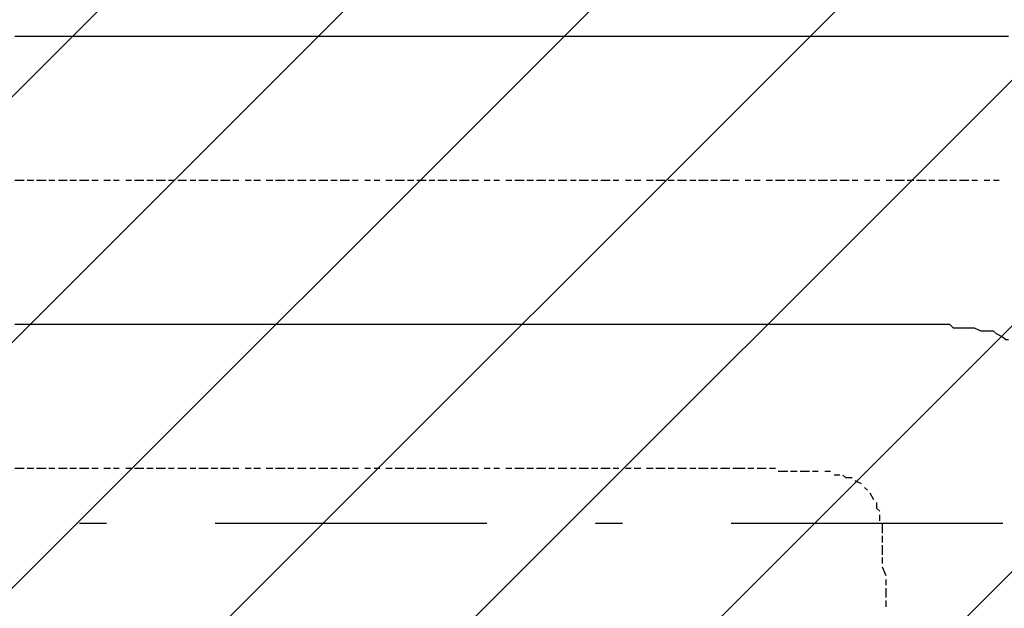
# Model space of a CAD drawing. Extents: x 997 to 109698, y 921 to 94021.
# Tile 602 of 656: x 24841 to 26201, y 56614 to 57427. Entities that reach past the tile are written whole.
import ezdxf

# ---------------------------------------------------------------- set-up
doc = ezdxf.new("R2010")
doc.units = 0
doc.header["$MEASUREMENT"] = 0
doc.layers.add('12', color=7, linetype='CONTINUOUS')
doc.layers.add('28', color=7, linetype='CONTINUOUS')

msp = doc.modelspace()

# ---------------------------------------------------------------- linework, layer by layer
at = {"layer": '12', "color": 5}
for p, q in [((24847.630503, 57403.563401), (24834.630503, 57403.563401)), ((24855.630503, 57403.563401), (24847.630503, 57403.563401)), ((24864.630503, 57403.563401), (24855.630503, 57403.563401)), ((24877.630503, 57403.563401), (24864.630503, 57403.563401)), ((24885.630503, 57403.563401), (24877.630503, 57403.563401)), ((24894.630503, 57403.563401), (24885.630503, 57403.563401)), ((24906.630503, 57403.563401), (24894.630503, 57403.563401)), ((24915.630503, 57403.563401), (24906.630503, 57403.563401)), ((24923.630503, 57403.563401), (24915.630503, 57403.563401)), ((24936.630503, 57403.563401), (24923.630503, 57403.563401)), ((24944.630503, 57403.563401), (24936.630503, 57403.563401)), ((24957.630503, 57403.563401), (24944.630503, 57403.563401)), ((24966.630503, 57403.563401), (24957.630503, 57403.563401)), ((24974.630503, 57403.563401), (24966.630503, 57403.563401)), ((24987.630503, 57403.563401), (24974.630503, 57403.563401)), ((24995.630503, 57403.563401), (24987.630503, 57403.563401)), ((25004.630503, 57403.563401), (24995.630503, 57403.563401)), ((25016.630503, 57403.563401), (25004.630503, 57403.563401)), ((25025.630503, 57403.563401), (25016.630503, 57403.563401)), ((25033.630503, 57403.563401), (25025.630503, 57403.563401)), ((25046.630503, 57403.563401), (25033.630503, 57403.563401)), ((25054.630503, 57403.563401), (25046.630503, 57403.563401)), ((25063.630503, 57403.563401), (25054.630503, 57403.563401)), ((25076.630503, 57403.563401), (25063.630503, 57403.563401)), ((25084.630503, 57403.563401), (25076.630503, 57403.563401)), ((25097.630503, 57403.563401), (25084.630503, 57403.563401)), ((25105.630503, 57403.563401), (25097.630503, 57403.563401)), ((25114.630503, 57403.563401), (25105.630503, 57403.563401)), ((25126.630503, 57403.563401), (25114.630503, 57403.563401)), ((25135.630503, 57403.563401), (25126.630503, 57403.563401)), ((25143.630503, 57403.563401), (25135.630503, 57403.563401)), ((25156.630503, 57403.563401), (25143.630503, 57403.563401)), ((25164.630503, 57403.563401), (25156.630503, 57403.563401)), ((25173.630503, 57403.563401), (25164.630503, 57403.563401)), ((25186.630503, 57403.563401), (25173.630503, 57403.563401)), ((25194.630503, 57403.563401), (25186.630503, 57403.563401)), ((25207.630503, 57403.563401), (25194.630503, 57403.563401)), ((25215.630503, 57403.563401), (25207.630503, 57403.563401)), ((25224.630503, 57403.563401), (25215.630503, 57403.563401)), ((25236.630503, 57403.563401), (25224.630503, 57403.563401)), ((25245.630503, 57403.563401), (25236.630503, 57403.563401)), ((25253.630503, 57403.563401), (25245.630503, 57403.563401)), ((25266.630503, 57403.563401), (25253.630503, 57403.563401)), ((25275.630503, 57403.563401), (25266.630503, 57403.563401)), ((25283.630503, 57403.563401), (25275.630503, 57403.563401)), ((25296.630503, 57403.563401), (25283.630503, 57403.563401)), ((25304.630503, 57403.563401), (25296.630503, 57403.563401)), ((25317.630503, 57403.563401), (25304.630503, 57403.563401)), ((25325.630503, 57403.563401), (25317.630503, 57403.563401)), ((25334.630503, 57403.563401), (25325.630503, 57403.563401)), ((25346.630503, 57403.563401), (25334.630503, 57403.563401)), ((25355.630503, 57403.563401), (25346.630503, 57403.563401)), ((25363.630503, 57403.563401), (25355.630503, 57403.563401)), ((25376.630503, 57403.563401), (25363.630503, 57403.563401)), ((25385.630503, 57403.563401), (25376.630503, 57403.563401)), ((25393.630503, 57403.563401), (25385.630503, 57403.563401)), ((25406.630503, 57403.563401), (25393.630503, 57403.563401)), ((25414.630503, 57403.563401), (25406.630503, 57403.563401)), ((25427.630503, 57403.563401), (25414.630503, 57403.563401)), ((25435.630503, 57403.563401), (25427.630503, 57403.563401)), ((25444.630503, 57403.563401), (25435.630503, 57403.563401)), ((25457.630503, 57403.563401), (25444.630503, 57403.563401)), ((25465.630503, 57403.563401), (25457.630503, 57403.563401)), ((25474.630503, 57403.563401), (25465.630503, 57403.563401)), ((25486.630503, 57403.563401), (25474.630503, 57403.563401)), ((25495.630503, 57403.563401), (25486.630503, 57403.563401)), ((25503.630503, 57403.563401), (25495.630503, 57403.563401)), ((25516.630503, 57403.563401), (25503.630503, 57403.563401)), ((25524.630503, 57403.563401), (25516.630503, 57403.563401)), ((25537.630503, 57403.563401), (25524.630503, 57403.563401)), ((25545.630503, 57403.563401), (25537.630503, 57403.563401)), ((25554.630503, 57403.563401), (25545.630503, 57403.563401)), ((25567.630503, 57403.563401), (25554.630503, 57403.563401)), ((25575.630503, 57403.563401), (25567.630503, 57403.563401)), ((25584.630503, 57403.563401), (25575.630503, 57403.563401)), ((25596.630503, 57403.563401), (25584.630503, 57403.563401)), ((25605.630503, 57403.563401), (25596.630503, 57403.563401)), ((25613.630503, 57403.563401), (25605.630503, 57403.563401)), ((25626.630503, 57403.563401), (25613.630503, 57403.563401)), ((25634.630503, 57403.563401), (25626.630503, 57403.563401)), ((25643.630503, 57403.563401), (25634.630503, 57403.563401)), ((25656.630503, 57403.563401), (25643.630503, 57403.563401)), ((25664.630503, 57403.563401), (25656.630503, 57403.563401)), ((25677.630503, 57403.563401), (25664.630503, 57403.563401)), ((25685.630503, 57403.563401), (25677.630503, 57403.563401)), ((25694.630503, 57403.563401), (25685.630503, 57403.563401)), ((25706.630503, 57403.563401), (25694.630503, 57403.563401)), ((25715.630503, 57403.563401), (25706.630503, 57403.563401)), ((25723.630503, 57403.563401), (25715.630503, 57403.563401)), ((25736.630503, 57403.563401), (25723.630503, 57403.563401)), ((25744.630503, 57403.563401), (25736.630503, 57403.563401)), ((25753.630503, 57403.563401), (25744.630503, 57403.563401)), ((25766.630503, 57403.563401), (25753.630503, 57403.563401)), ((25774.630503, 57403.563401), (25766.630503, 57403.563401)), ((25787.630503, 57403.563401), (25774.630503, 57403.563401)), ((25795.630503, 57403.563401), (25787.630503, 57403.563401)), ((25804.630503, 57403.563401), (25795.630503, 57403.563401)), ((25816.630503, 57403.563401), (25804.630503, 57403.563401)), ((25825.630503, 57403.563401), (25816.630503, 57403.563401)), ((25833.630503, 57403.563401), (25825.630503, 57403.563401)), ((25846.630503, 57403.563401), (25833.630503, 57403.563401)), ((25854.630503, 57403.563401), (25846.630503, 57403.563401)), ((25863.630503, 57403.563401), (25854.630503, 57403.563401)), ((25876.630503, 57403.563401), (25863.630503, 57403.563401)), ((25884.630503, 57403.563401), (25876.630503, 57403.563401)), ((25897.630503, 57403.563401), (25884.630503, 57403.563401)), ((25905.630503, 57403.563401), (25897.630503, 57403.563401)), ((25914.630503, 57403.563401), (25905.630503, 57403.563401)), ((25926.630503, 57403.563401), (25914.630503, 57403.563401)), ((25935.630503, 57403.563401), (25926.630503, 57403.563401)), ((25943.630503, 57403.563401), (25935.630503, 57403.563401)), ((25956.630503, 57403.563401), (25943.630503, 57403.563401)), ((25965.630503, 57403.563401), (25956.630503, 57403.563401)), ((25973.630503, 57403.563401), (25965.630503, 57403.563401)), ((25986.630503, 57403.563401), (25973.630503, 57403.563401)), ((25994.630503, 57403.563401), (25986.630503, 57403.563401)), ((26007.630503, 57403.563401), (25994.630503, 57403.563401)), ((26015.630503, 57403.563401), (26007.630503, 57403.563401)), ((26024.630503, 57403.563401), (26015.630503, 57403.563401)), ((26037.630503, 57403.563401), (26024.630503, 57403.563401)), ((26045.630503, 57403.563401), (26037.630503, 57403.563401)), ((26053.630503, 57403.563401), (26045.630503, 57403.563401)), ((26066.630503, 57403.563401), (26053.630503, 57403.563401)), ((26075.630503, 57403.563401), (26066.630503, 57403.563401)), ((26083.630503, 57403.563401), (26075.630503, 57403.563401)), ((26096.630503, 57403.563401), (26083.630503, 57403.563401)), ((26104.630503, 57403.563401), (26096.630503, 57403.563401)), ((26117.630503, 57403.563401), (26104.630503, 57403.563401)), ((26125.630503, 57403.563401), (26117.630503, 57403.563401)), ((26134.630503, 57403.563401), (26125.630503, 57403.563401)), ((26147.630503, 57403.563401), (26134.630503, 57403.563401)), ((26155.630503, 57403.563401), (26147.630503, 57403.563401)), ((26163.630503, 57403.563401), (26155.630503, 57403.563401)), ((26176.630503, 57403.563401), (26163.630503, 57403.563401)), ((26185.630503, 57403.563401), (26176.630503, 57403.563401)), ((26193.630503, 57403.563401), (26185.630503, 57403.563401)), ((26206.630503, 57403.563401), (26193.630503, 57403.563401)), ((24847.630503, 57005.563401), (24834.630503, 57005.563401)), ((24855.630503, 57005.563401), (24847.630503, 57005.563401)), ((24864.630503, 57005.563401), (24855.630503, 57005.563401)), ((24877.630503, 57005.563401), (24864.630503, 57005.563401)), ((24885.630503, 57005.563401), (24877.630503, 57005.563401)), ((24894.630503, 57005.563401), (24885.630503, 57005.563401)), ((24906.630503, 57005.563401), (24894.630503, 57005.563401)), ((24915.630503, 57005.563401), (24906.630503, 57005.563401)), ((24923.630503, 57005.563401), (24915.630503, 57005.563401)), ((24936.630503, 57005.563401), (24923.630503, 57005.563401)), ((24944.630503, 57005.563401), (24936.630503, 57005.563401)), ((24957.630503, 57005.563401), (24944.630503, 57005.563401)), ((24966.630503, 57005.563401), (24957.630503, 57005.563401)), ((24974.630503, 57005.563401), (24966.630503, 57005.563401)), ((24987.630503, 57005.563401), (24974.630503, 57005.563401)), ((24995.630503, 57005.563401), (24987.630503, 57005.563401)), ((25004.630503, 57005.563401), (24995.630503, 57005.563401)), ((25016.630503, 57005.563401), (25004.630503, 57005.563401)), ((25025.630503, 57005.563401), (25016.630503, 57005.563401)), ((25033.630503, 57005.563401), (25025.630503, 57005.563401)), ((25046.630503, 57005.563401), (25033.630503, 57005.563401)), ((25054.630503, 57005.563401), (25046.630503, 57005.563401)), ((25063.630503, 57005.563401), (25054.630503, 57005.563401)), ((25076.630503, 57005.563401), (25063.630503, 57005.563401)), ((25084.630503, 57005.563401), (25076.630503, 57005.563401)), ((25097.630503, 57005.563401), (25084.630503, 57005.563401)), ((25105.630503, 57005.563401), (25097.630503, 57005.563401)), ((25114.630503, 57005.563401), (25105.630503, 57005.563401)), ((25126.630503, 57005.563401), (25114.630503, 57005.563401)), ((25135.630503, 57005.563401), (25126.630503, 57005.563401)), ((25143.630503, 57005.563401), (25135.630503, 57005.563401)), ((25156.630503, 57005.563401), (25143.630503, 57005.563401)), ((25164.630503, 57005.563401), (25156.630503, 57005.563401)), ((25173.630503, 57005.563401), (25164.630503, 57005.563401)), ((25186.630503, 57005.563401), (25173.630503, 57005.563401)), ((25194.630503, 57005.563401), (25186.630503, 57005.563401)), ((25207.630503, 57005.563401), (25194.630503, 57005.563401)), ((25215.630503, 57005.563401), (25207.630503, 57005.563401)), ((25224.630503, 57005.563401), (25215.630503, 57005.563401)), ((25236.630503, 57005.563401), (25224.630503, 57005.563401)), ((25245.630503, 57005.563401), (25236.630503, 57005.563401)), ((25253.630503, 57005.563401), (25245.630503, 57005.563401)), ((25266.630503, 57005.563401), (25253.630503, 57005.563401)), ((25275.630503, 57005.563401), (25266.630503, 57005.563401)), ((25283.630503, 57005.563401), (25275.630503, 57005.563401)), ((25296.630503, 57005.563401), (25283.630503, 57005.563401)), ((25304.630503, 57005.563401), (25296.630503, 57005.563401)), ((25317.630503, 57005.563401), (25304.630503, 57005.563401)), ((25325.630503, 57005.563401), (25317.630503, 57005.563401)), ((25334.630503, 57005.563401), (25325.630503, 57005.563401)), ((25346.630503, 57005.563401), (25334.630503, 57005.563401)), ((25355.630503, 57005.563401), (25346.630503, 57005.563401)), ((25363.630503, 57005.563401), (25355.630503, 57005.563401)), ((25376.630503, 57005.563401), (25363.630503, 57005.563401)), ((25385.630503, 57005.563401), (25376.630503, 57005.563401)), ((25393.630503, 57005.563401), (25385.630503, 57005.563401)), ((25406.630503, 57005.563401), (25393.630503, 57005.563401)), ((25414.630503, 57005.563401), (25406.630503, 57005.563401)), ((25427.630503, 57005.563401), (25414.630503, 57005.563401)), ((25435.630503, 57005.563401), (25427.630503, 57005.563401)), ((25444.630503, 57005.563401), (25435.630503, 57005.563401)), ((25457.630503, 57005.563401), (25444.630503, 57005.563401)), ((25465.630503, 57005.563401), (25457.630503, 57005.563401)), ((25474.630503, 57005.563401), (25465.630503, 57005.563401)), ((25486.630503, 57005.563401), (25474.630503, 57005.563401)), ((25495.630503, 57005.563401), (25486.630503, 57005.563401)), ((25503.630503, 57005.563401), (25495.630503, 57005.563401)), ((25516.630503, 57005.563401), (25503.630503, 57005.563401)), ((25524.630503, 57005.563401), (25516.630503, 57005.563401)), ((25537.630503, 57005.563401), (25524.630503, 57005.563401)), ((25545.630503, 57005.563401), (25537.630503, 57005.563401)), ((25554.630503, 57005.563401), (25545.630503, 57005.563401)), ((25567.630503, 57005.563401), (25554.630503, 57005.563401)), ((25575.630503, 57005.563401), (25567.630503, 57005.563401)), ((25584.630503, 57005.563401), (25575.630503, 57005.563401)), ((25596.630503, 57005.563401), (25584.630503, 57005.563401)), ((25605.630503, 57005.563401), (25596.630503, 57005.563401)), ((25613.630503, 57005.563401), (25605.630503, 57005.563401)), ((25626.630503, 57005.563401), (25613.630503, 57005.563401)), ((25634.630503, 57005.563401), (25626.630503, 57005.563401)), ((25643.630503, 57005.563401), (25634.630503, 57005.563401)), ((25656.630503, 57005.563401), (25643.630503, 57005.563401)), ((25664.630503, 57005.563401), (25656.630503, 57005.563401)), ((25677.630503, 57005.563401), (25664.630503, 57005.563401)), ((25685.630503, 57005.563401), (25677.630503, 57005.563401)), ((25694.630503, 57005.563401), (25685.630503, 57005.563401)), ((25706.630503, 57005.563401), (25694.630503, 57005.563401)), ((25715.630503, 57005.563401), (25706.630503, 57005.563401)), ((25723.630503, 57005.563401), (25715.630503, 57005.563401)), ((25736.630503, 57005.563401), (25723.630503, 57005.563401)), ((25744.630503, 57005.563401), (25736.630503, 57005.563401)), ((25753.630503, 57005.563401), (25744.630503, 57005.563401)), ((25766.630503, 57005.563401), (25753.630503, 57005.563401)), ((25774.630503, 57005.563401), (25766.630503, 57005.563401)), ((25787.630503, 57005.563401), (25774.630503, 57005.563401)), ((25795.630503, 57005.563401), (25787.630503, 57005.563401)), ((25804.630503, 57005.563401), (25795.630503, 57005.563401)), ((25816.630503, 57005.563401), (25804.630503, 57005.563401)), ((25825.630503, 57005.563401), (25816.630503, 57005.563401)), ((25833.630503, 57005.563401), (25825.630503, 57005.563401)), ((25846.630503, 57005.563401), (25833.630503, 57005.563401)), ((25854.630503, 57005.563401), (25846.630503, 57005.563401)), ((25863.630503, 57005.563401), (25854.630503, 57005.563401)), ((25876.630503, 57005.563401), (25863.630503, 57005.563401)), ((25884.630503, 57005.563401), (25876.630503, 57005.563401)), ((25897.630503, 57005.563401), (25884.630503, 57005.563401)), ((25905.630503, 57005.563401), (25897.630503, 57005.563401)), ((25914.630503, 57005.563401), (25905.630503, 57005.563401)), ((25926.630503, 57005.563401), (25914.630503, 57005.563401)), ((25935.630503, 57005.563401), (25926.630503, 57005.563401)), ((25943.630503, 57005.563401), (25935.630503, 57005.563401)), ((25956.630503, 57005.563401), (25943.630503, 57005.563401)), ((25965.630503, 57005.563401), (25956.630503, 57005.563401)), ((25973.630503, 57005.563401), (25965.630503, 57005.563401)), ((25986.630503, 57005.563401), (25973.630503, 57005.563401)), ((25994.630503, 57005.563401), (25986.630503, 57005.563401)), ((26007.630503, 57005.563401), (25994.630503, 57005.563401)), ((26015.630503, 57005.563401), (26007.630503, 57005.563401)), ((26024.630503, 57005.563401), (26015.630503, 57005.563401)), ((26037.630503, 57005.563401), (26024.630503, 57005.563401)), ((26041.630503, 57005.563401), (26037.630503, 57005.563401)), ((26049.630503, 57005.563401), (26041.630503, 57005.563401)), ((26062.630503, 57005.563401), (26049.630503, 57005.563401)), ((26070.630503, 57005.563401), (26062.630503, 57005.563401)), ((26079.630503, 57005.563401), (26070.630503, 57005.563401)), ((26092.630503, 57005.563401), (26079.630503, 57005.563401)), ((26100.630503, 57005.563401), (26092.630503, 57005.563401)), ((26109.630503, 57005.563401), (26100.630503, 57005.563401)), ((26121.630503, 57005.563401), (26109.630503, 57005.563401)), ((26138.630503, 57000.563401), (26130.630503, 57000.563401)), ((26151.630503, 57000.563401), (26138.630503, 57000.563401)), ((26159.630503, 57000.563401), (26151.630503, 57000.563401)), ((26168.630503, 56996.563401), (26159.630503, 57000.563401)), ((26180.630503, 56996.563401), (26168.630503, 56996.563401)), ((26197.630503, 56988.563401), (26189.630503, 56992.563401))]:
    msp.add_line(p, q, dxfattribs=at)
at = {"layer": '12', "color": 1}
for p, q in [((24847.630503, 57204.563401), (24834.630503, 57204.563401)), ((24860.630503, 57204.563401), (24851.630503, 57204.563401)), ((24877.630503, 57204.563401), (24864.630503, 57204.563401)), ((24889.630503, 57204.563401), (24881.630503, 57204.563401)), ((24906.630503, 57204.563401), (24894.630503, 57204.563401)), ((24919.630503, 57204.563401), (24910.630503, 57204.563401)), ((24936.630503, 57204.563401), (24923.630503, 57204.563401)), ((24949.630503, 57204.563401), (24940.630503, 57204.563401)), ((24966.630503, 57204.563401), (24957.630503, 57204.563401)), ((24978.630503, 57204.563401), (24970.630503, 57204.563401)), ((24995.630503, 57204.563401), (24987.630503, 57204.563401)), ((25012.630503, 57204.563401), (24999.630503, 57204.563401)), ((25025.630503, 57204.563401), (25016.630503, 57204.563401)), ((25042.630503, 57204.563401), (25029.630503, 57204.563401)), ((25054.630503, 57204.563401), (25046.630503, 57204.563401)), ((25071.630503, 57204.563401), (25059.630503, 57204.563401)), ((25084.630503, 57204.563401), (25076.630503, 57204.563401)), ((25101.630503, 57204.563401), (25088.630503, 57204.563401)), ((25114.630503, 57204.563401), (25105.630503, 57204.563401)), ((25131.630503, 57204.563401), (25118.630503, 57204.563401)), ((25143.630503, 57204.563401), (25135.630503, 57204.563401)), ((25160.630503, 57204.563401), (25152.630503, 57204.563401)), ((25173.630503, 57204.563401), (25164.630503, 57204.563401)), ((25190.630503, 57204.563401), (25181.630503, 57204.563401)), ((25207.630503, 57204.563401), (25194.630503, 57204.563401)), ((25219.630503, 57204.563401), (25211.630503, 57204.563401)), ((25236.630503, 57204.563401), (25224.630503, 57204.563401)), ((25249.630503, 57204.563401), (25241.630503, 57204.563401)), ((25266.630503, 57204.563401), (25253.630503, 57204.563401)), ((25279.630503, 57204.563401), (25270.630503, 57204.563401)), ((25296.630503, 57204.563401), (25283.630503, 57204.563401)), ((25308.630503, 57204.563401), (25300.630503, 57204.563401)), ((25325.630503, 57204.563401), (25317.630503, 57204.563401)), ((25338.630503, 57204.563401), (25330.630503, 57204.563401)), ((25355.630503, 57204.563401), (25346.630503, 57204.563401)), ((25372.630503, 57204.563401), (25359.630503, 57204.563401)), ((25385.630503, 57204.563401), (25376.630503, 57204.563401)), ((25402.630503, 57204.563401), (25389.630503, 57204.563401)), ((25414.630503, 57204.563401), (25406.630503, 57204.563401)), ((25431.630503, 57204.563401), (25418.630503, 57204.563401)), ((25444.630503, 57204.563401), (25435.630503, 57204.563401)), ((25461.630503, 57204.563401), (25448.630503, 57204.563401)), ((25474.630503, 57204.563401), (25465.630503, 57204.563401)), ((25490.630503, 57204.563401), (25482.630503, 57204.563401)), ((25503.630503, 57204.563401), (25495.630503, 57204.563401)), ((25520.630503, 57204.563401), (25512.630503, 57204.563401)), ((25537.630503, 57204.563401), (25524.630503, 57204.563401)), ((25550.630503, 57204.563401), (25541.630503, 57204.563401)), ((25567.630503, 57204.563401), (25554.630503, 57204.563401)), ((25579.630503, 57204.563401), (25571.630503, 57204.563401)), ((25596.630503, 57204.563401), (25584.630503, 57204.563401)), ((25609.630503, 57204.563401), (25601.630503, 57204.563401)), ((25626.630503, 57204.563401), (25613.630503, 57204.563401)), ((25639.630503, 57204.563401), (25630.630503, 57204.563401)), ((25656.630503, 57204.563401), (25643.630503, 57204.563401)), ((25668.630503, 57204.563401), (25660.630503, 57204.563401)), ((25685.630503, 57204.563401), (25677.630503, 57204.563401)), ((25698.630503, 57204.563401), (25689.630503, 57204.563401)), ((25715.630503, 57204.563401), (25706.630503, 57204.563401)), ((25732.630503, 57204.563401), (25719.630503, 57204.563401)), ((25744.630503, 57204.563401), (25736.630503, 57204.563401)), ((25761.630503, 57204.563401), (25749.630503, 57204.563401)), ((25774.630503, 57204.563401), (25766.630503, 57204.563401)), ((25791.630503, 57204.563401), (25778.630503, 57204.563401)), ((25804.630503, 57204.563401), (25795.630503, 57204.563401)), ((25821.630503, 57204.563401), (25808.630503, 57204.563401)), ((25833.630503, 57204.563401), (25825.630503, 57204.563401)), ((25850.630503, 57204.563401), (25842.630503, 57204.563401)), ((25863.630503, 57204.563401), (25854.630503, 57204.563401)), ((25880.630503, 57204.563401), (25871.630503, 57204.563401)), ((25897.630503, 57204.563401), (25884.630503, 57204.563401)), ((25910.630503, 57204.563401), (25901.630503, 57204.563401)), ((25926.630503, 57204.563401), (25914.630503, 57204.563401)), ((25939.630503, 57204.563401), (25931.630503, 57204.563401)), ((25956.630503, 57204.563401), (25943.630503, 57204.563401)), ((25969.630503, 57204.563401), (25960.630503, 57204.563401)), ((25986.630503, 57204.563401), (25973.630503, 57204.563401)), ((25998.630503, 57204.563401), (25990.630503, 57204.563401)), ((26015.630503, 57204.563401), (26007.630503, 57204.563401)), ((26028.630503, 57204.563401), (26020.630503, 57204.563401)), ((26045.630503, 57204.563401), (26037.630503, 57204.563401)), ((26062.630503, 57204.563401), (26049.630503, 57204.563401)), ((26075.630503, 57204.563401), (26066.630503, 57204.563401)), ((26092.630503, 57204.563401), (26079.630503, 57204.563401)), ((26104.630503, 57204.563401), (26096.630503, 57204.563401)), ((26121.630503, 57204.563401), (26109.630503, 57204.563401)), ((26134.630503, 57204.563401), (26125.630503, 57204.563401)), ((26151.630503, 57204.563401), (26138.630503, 57204.563401)), ((26163.630503, 57204.563401), (26155.630503, 57204.563401)), ((26180.630503, 57204.563401), (26172.630503, 57204.563401)), ((26193.630503, 57204.563401), (26185.630503, 57204.563401)), ((24847.630503, 56806.563401), (24834.630503, 56806.563401)), ((24860.630503, 56806.563401), (24851.630503, 56806.563401)), ((24877.630503, 56806.563401), (24864.630503, 56806.563401)), ((24889.630503, 56806.563401), (24881.630503, 56806.563401)), ((24906.630503, 56806.563401), (24894.630503, 56806.563401)), ((24919.630503, 56806.563401), (24910.630503, 56806.563401)), ((24936.630503, 56806.563401), (24923.630503, 56806.563401)), ((24949.630503, 56806.563401), (24940.630503, 56806.563401)), ((24966.630503, 56806.563401), (24957.630503, 56806.563401)), ((24978.630503, 56806.563401), (24970.630503, 56806.563401)), ((24995.630503, 56806.563401), (24987.630503, 56806.563401)), ((25012.630503, 56806.563401), (24999.630503, 56806.563401)), ((25025.630503, 56806.563401), (25016.630503, 56806.563401)), ((25042.630503, 56806.563401), (25029.630503, 56806.563401)), ((25054.630503, 56806.563401), (25046.630503, 56806.563401)), ((25071.630503, 56806.563401), (25059.630503, 56806.563401)), ((25084.630503, 56806.563401), (25076.630503, 56806.563401)), ((25101.630503, 56806.563401), (25088.630503, 56806.563401)), ((25114.630503, 56806.563401), (25105.630503, 56806.563401)), ((25131.630503, 56806.563401), (25118.630503, 56806.563401)), ((25143.630503, 56806.563401), (25135.630503, 56806.563401)), ((25160.630503, 56806.563401), (25152.630503, 56806.563401)), ((25173.630503, 56806.563401), (25164.630503, 56806.563401)), ((25190.630503, 56806.563401), (25181.630503, 56806.563401)), ((25207.630503, 56806.563401), (25194.630503, 56806.563401)), ((25219.630503, 56806.563401), (25211.630503, 56806.563401)), ((25236.630503, 56806.563401), (25224.630503, 56806.563401)), ((25249.630503, 56806.563401), (25241.630503, 56806.563401)), ((25266.630503, 56806.563401), (25253.630503, 56806.563401)), ((25279.630503, 56806.563401), (25270.630503, 56806.563401)), ((25296.630503, 56806.563401), (25283.630503, 56806.563401)), ((25308.630503, 56806.563401), (25300.630503, 56806.563401)), ((25325.630503, 56806.563401), (25317.630503, 56806.563401)), ((25338.630503, 56806.563401), (25330.630503, 56806.563401)), ((25355.630503, 56806.563401), (25346.630503, 56806.563401)), ((25372.630503, 56806.563401), (25359.630503, 56806.563401)), ((25385.630503, 56806.563401), (25376.630503, 56806.563401)), ((25402.630503, 56806.563401), (25389.630503, 56806.563401)), ((25414.630503, 56806.563401), (25406.630503, 56806.563401)), ((25431.630503, 56806.563401), (25418.630503, 56806.563401)), ((25444.630503, 56806.563401), (25435.630503, 56806.563401)), ((25461.630503, 56806.563401), (25448.630503, 56806.563401)), ((25474.630503, 56806.563401), (25465.630503, 56806.563401)), ((25490.630503, 56806.563401), (25482.630503, 56806.563401)), ((25503.630503, 56806.563401), (25495.630503, 56806.563401)), ((25520.630503, 56806.563401), (25512.630503, 56806.563401)), ((25537.630503, 56806.563401), (25524.630503, 56806.563401)), ((25550.630503, 56806.563401), (25541.630503, 56806.563401)), ((25567.630503, 56806.563401), (25554.630503, 56806.563401)), ((25579.630503, 56806.563401), (25571.630503, 56806.563401)), ((25596.630503, 56806.563401), (25584.630503, 56806.563401)), ((25609.630503, 56806.563401), (25601.630503, 56806.563401)), ((25626.630503, 56806.563401), (25613.630503, 56806.563401)), ((25639.630503, 56806.563401), (25630.630503, 56806.563401)), ((25656.630503, 56806.563401), (25643.630503, 56806.563401)), ((25668.630503, 56806.563401), (25660.630503, 56806.563401)), ((25685.630503, 56806.563401), (25677.630503, 56806.563401)), ((25698.630503, 56806.563401), (25689.630503, 56806.563401)), ((25715.630503, 56806.563401), (25706.630503, 56806.563401)), ((25732.630503, 56806.563401), (25719.630503, 56806.563401)), ((25744.630503, 56806.563401), (25736.630503, 56806.563401)), ((25761.630503, 56806.563401), (25749.630503, 56806.563401)), ((25774.630503, 56806.563401), (25766.630503, 56806.563401)), ((25791.630503, 56806.563401), (25778.630503, 56806.563401)), ((25804.630503, 56806.563401), (25795.630503, 56806.563401)), ((25821.630503, 56806.563401), (25808.630503, 56806.563401)), ((25833.630503, 56806.563401), (25825.630503, 56806.563401)), ((25842.630503, 56806.563401), (25833.630503, 56806.563401)), ((25854.630503, 56806.563401), (25846.630503, 56806.563401)), ((25871.630503, 56806.563401), (25859.630503, 56806.563401)), ((25884.630503, 56806.563401), (25876.630503, 56806.563401)), ((25901.630503, 56802.563401), (25888.630503, 56802.563401)), ((25914.630503, 56802.563401), (25905.630503, 56802.563401)), ((25931.630503, 56802.563401), (25918.630503, 56802.563401)), ((25943.630503, 56802.563401), (25935.630503, 56802.563401)), ((25960.630503, 56802.563401), (25952.630503, 56802.563401)), ((25973.630503, 56797.563401), (25965.630503, 56797.563401)), ((26003.630503, 56785.563401), (25994.630503, 56789.563401)), ((26011.630503, 56776.563401), (26007.630503, 56780.563401)), ((26020.630503, 56763.563401), (26015.630503, 56772.563401)), ((26028.630503, 56734.563401), (26028.630503, 56742.563401)), ((26032.630503, 56717.563401), (26032.630503, 56730.563401)), ((26032.630503, 56704.563401), (26032.630503, 56713.563401)), ((26032.630503, 56687.563401), (26032.630503, 56700.563401)), ((26032.630503, 56675.563401), (26032.630503, 56683.563401)), ((26037.630503, 56658.563401), (26032.630503, 56670.563401)), ((26037.630503, 56645.563401), (26037.630503, 56653.563401)), ((26037.630503, 56628.563401), (26037.630503, 56641.563401)), ((26037.630503, 56615.563401), (26037.630503, 56624.563401))]:
    msp.add_line(p, q, dxfattribs=at)
at = {"layer": '12', "color": 5}
for points in [[(26130.630503, 57000.563401), (26125.630503, 57005.563401), (26121.630503, 57005.563401)], [(26189.630503, 56992.563401), (26185.630503, 56996.563401), (26180.630503, 56996.563401)], [(26206.630503, 56984.563401), (26202.630503, 56984.563401), (26197.630503, 56988.563401)]]:
    msp.add_lwpolyline(points, dxfattribs=at)
at = {"layer": '12', "color": 1}
for points in [[(25990.630503, 56793.563401), (25981.630503, 56793.563401), (25977.630503, 56797.563401)], [(26028.630503, 56747.563401), (26024.630503, 56751.563401), (26024.630503, 56759.563401)]]:
    msp.add_lwpolyline(points, dxfattribs=at)
at = {"layer": '28', "color": 2}
for p, q in [((12631.215745, 45120.658275), (26196.512708, 58685.955237)), ((12970.627, 45120.658275), (26535.923963, 58685.955237)), ((13310.038255, 45120.658275), (26875.335218, 58685.955237)), ((13472.636205, 44943.844969), (27214.746473, 58685.955237)), ((13472.636205, 44604.433715), (27554.157728, 58685.955237)), ((13472.636205, 44265.02246), (27893.568983, 58685.955237)), ((13472.636205, 43925.611205), (28232.980238, 58685.955237))]:
    msp.add_line(p, q, dxfattribs=at)
at = {"layer": '28', "color": 4, "linetype": 'Continuous'}
for p, q in [((24961.130503, 56730.563401), (24923.630503, 56730.563401)), ((25673.630503, 56730.563401), (25636.130503, 56730.563401))]:
    msp.add_line(p, q, dxfattribs=at)
at = {"layer": '28', "color": 4}
for p, q in [((25486.130503, 56730.563401), (25111.130503, 56730.563401)), ((26198.630503, 56730.563401), (25823.630503, 56730.563401))]:
    msp.add_line(p, q, dxfattribs=at)

doc.saveas('drawing.dxf')
